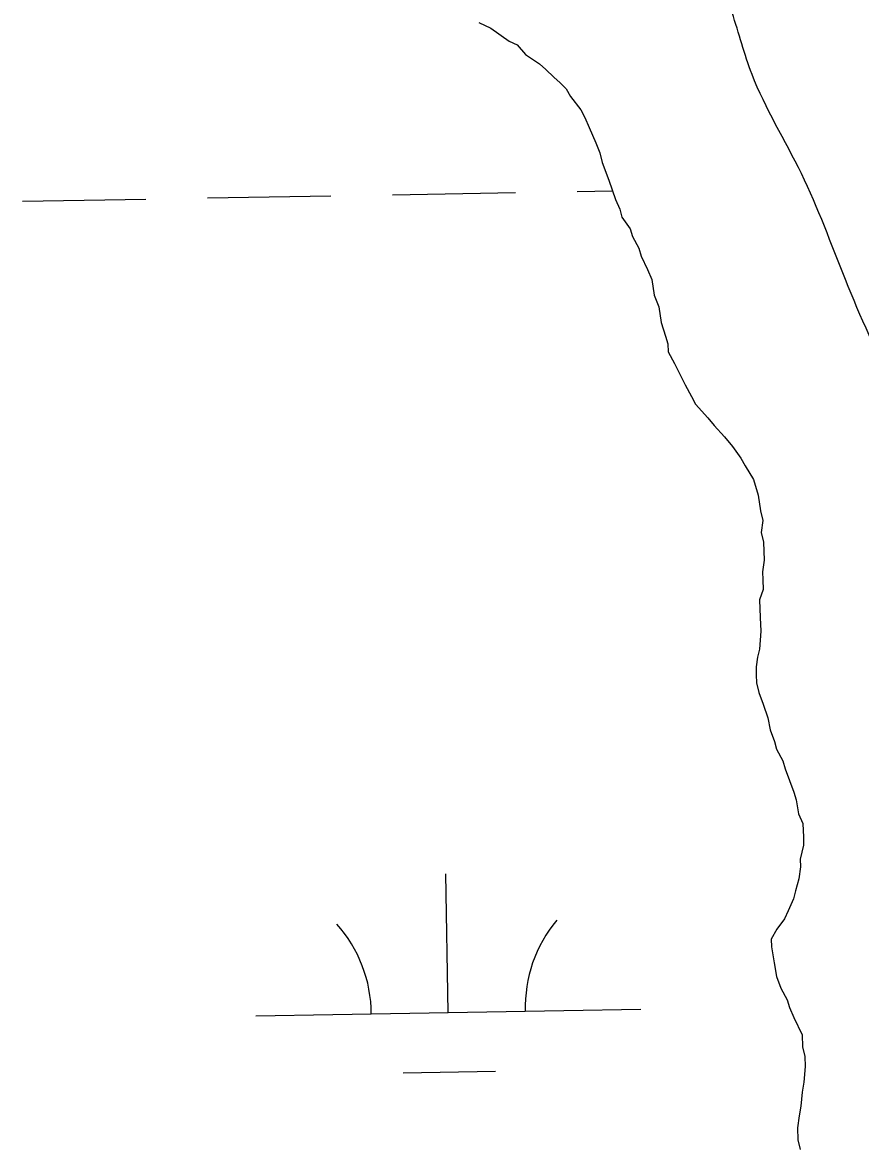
# Model space of a CAD drawing. Extents: x 3892998 to 3931244, y 278583 to 304547.
# Drawn here: x 3921525.1 to 3921742.6, y 286868.4 to 287160.6 of the extents above; entities that cross this region are included whole.
import ezdxf

# ---------------------------------------------------------------- set-up
doc = ezdxf.new("R2010")
doc.units = 0
doc.layers.add('V-RIVR-EDGE', color=7, linetype='Continuous')
doc.layers.add('V-WETL-SWMP', color=7, linetype='Continuous')

msp = doc.modelspace()

# ---------------------------------------------------------------- linework, layer by layer
at = {"layer": 'V-RIVR-EDGE'}
msp.add_spline([(3921886.47, 286879.72), (3921892.74, 286877.96), (3921899.34, 286873.42), (3921911.85, 286864.34), (3921918.45, 286861.54), (3921931.34, 286862.55), (3921934.46, 286858.37), (3921940.69, 286844.08), (3921949.01, 286830.48), (3921959.09, 286824.54), (3921966.4, 286825.22), (3921975.46, 286826.59), (3921988.01, 286837.35), (3921993.94, 286839.07), (3921998.8, 286833.84), (3921994.59, 286822.71), (3921992.82, 286808.79), (3921994.53, 286798), (3922003.91, 286789.62), (3922018.52, 286784.71), (3922045.67, 286783.25), (3922063.08, 286787.03), (3922083.32, 286806.48), (3922101.47, 286826.97), (3922108.79, 286831.48), (3922117.84, 286830.06), (3922132.09, 286822.72), (3922144.94, 286810.85), (3922148.76, 286806.32), (3922147.69, 286794.83), (3922142.07, 286773.26), (3922131.9, 286743.7), (3922121.05, 286721.45), (3922116.11, 286693.26), (3922114.69, 286681.08), (3922110.5, 286676.57), (3922100.74, 286671.02), (3922089.95, 286673.49), (3922088.92, 286678.36), (3922089.29, 286687.41), (3922086.17, 286692.29), (3922082.34, 286692.3), (3922070.16, 286691.99), (3922052.39, 286687.85), (3922042.66, 286692.75), (3922035.37, 286702.51), (3922030.5, 286704.62), (3922023.89, 286703.94), (3922010.99, 286695.61), (3922004.71, 286690.06), (3922001.56, 286683.8), (3922001.9, 286679.62), (3922003.62, 286671.96), (3922003.6, 286666.39), (3921999.42, 286663.62), (3921983.05, 286660.52), (3921960.07, 286658.84), (3921948.58, 286655.04), (3921937.44, 286654.72), (3921929.09, 286656.83), (3921922.82, 286655.1), (3921919.67, 286650.24), (3921916.49, 286630.05), (3921915.08, 286622.75), (3921911.59, 286617.88), (3921905.66, 286615.11), (3921880.94, 286614.13), (3921853.1, 286614.55), (3921831.51, 286613.9), (3921817.58, 286611.5), (3921803.99, 286603.88), (3921792.12, 286592.07), (3921784.79, 286584.43), (3921777.83, 286583.06), (3921769.49, 286588.65), (3921758.04, 286605.73), (3921752.15, 286614.45), (3921746.94, 286619.33), (3921738.6, 286627.36), (3921736.53, 286632.24), (3921736.54, 286637.81), (3921738.64, 286640.94), (3921751.54, 286650.65), (3921758.87, 286659.69), (3921770.42, 286685.07), (3921772.88, 286692.37), (3921772.89, 286696.9), (3921766.31, 286710.14), (3921759.72, 286721.99), (3921758.7, 286729.31), (3921759.41, 286734.53), (3921763.94, 286738), (3921777.54, 286747.71), (3921781.73, 286753.27), (3921785.23, 286760.92), (3921787.35, 286773.79), (3921787.76, 286799.55), (3921787.78, 286808.25), (3921785.73, 286820.44), (3921785.75, 286828.8), (3921790.3, 286838.88), (3921793.79, 286844.44), (3921793.81, 286852.8), (3921788.96, 286860.12), (3921777.48, 286866.41), (3921775.75, 286869.55), (3921776.11, 286875.12), (3921784.16, 286892.5), (3921788.03, 286907.46), (3921788.05, 286917.21), (3921785.3, 286930.79), (3921779.8, 286956.91), (3921775.67, 286977.11), (3921771.9, 287001.14), (3921767.09, 287025.52), (3921761.56, 287043.64), (3921751.52, 287065.24), (3921738.71, 287093.82), (3921727.29, 287121.35), (3921714.48, 287147.14), (3921709.29, 287163.16), (3921704.81, 287179.88), (3921704.82, 287185.11), (3921705.88, 287191.72), (3921716.7, 287200.39), (3921733.45, 287217.41), (3921739.74, 287229.92), (3921741.88, 287247.67), (3921748.21, 287273.76), (3921754.54, 287302.29), (3921763.63, 287317.94), (3921771.32, 287327.66), (3921779.34, 287333.56), (3921791.53, 287339.1), (3921808.6, 287344.98), (3921826.72, 287350.85), (3921837.53, 287358.83), (3921842.43, 287367.87), (3921844.89, 287377.96), (3921847.73, 287399.88), (3921848.85, 287429.81), (3921849.24, 287448.96), (3921851.72, 287465.66), (3921860.12, 287485.13), (3921873.39, 287499.72), (3921886.3, 287513.96), (3921891.55, 287526.13), (3921896.13, 287547.36), (3921894.78, 287562.33), (3921883.71, 287591.6), (3921879.91, 287602.05), (3921878.9, 287616.32), (3921877.53, 287628.16), (3921872.7, 287644.53), (3921864.38, 287657.43), (3921842.48, 287672.11), (3921830.32, 287680.15), (3921798.7, 287701.81), (3921784.44, 287707.41), (3921767.04, 287712.33), (3921755.55, 287710.27), (3921748.23, 287705.06), (3921744.39, 287702.98), (3921736.75, 287706.48), (3921713.78, 287711.76), (3921703.7, 287717.01), (3921686.65, 287719.84), (3921668.56, 287722.67), (3921666.48, 287725.46), (3921667.18, 287729.28), (3921683.2, 287733.42), (3921689.13, 287736.54), (3921689.49, 287740.37), (3921685.7, 287757.43), (3921685.37, 287766.48), (3921689.57, 287774.13), (3921698.29, 287782.47), (3921699.01, 287789.08), (3921697.98, 287794.65), (3921693.47, 287803.36), (3921690.02, 287814.86), (3921683.83, 287845.16), (3921685.26, 287861.17), (3921690.89, 287885.52), (3921699.99, 287907.08), (3921716.76, 287928.27), (3921728.98, 287943.56), (3921732.13, 287951.56), (3921734.24, 287959.91), (3921735.34, 287981.49), (3921732.64, 288019.09), (3921721.92, 288044.18), (3921715.33, 288056.38), (3921704.91, 288064.41), (3921694.13, 288070.7), (3921690.31, 288074.2), (3921689.29, 288082.2), (3921687.93, 288094.39), (3921680.64, 288105.2), (3921666.76, 288122.99), (3921659.13, 288131.71), (3921650.43, 288135.21), (3921643.12, 288133.49), (3921637.2, 288133.85), (3921631.64, 288137.69), (3921625.74, 288143.63), (3921612.53, 288150.97), (3921590.27, 288159.38), (3921586.8, 288162.52), (3921585.76, 288164.61), (3921587.16, 288168.79), (3921599, 288171.89), (3921602.15, 288176.06), (3921609.13, 288184.74), (3921618.2, 288192.73), (3921632.14, 288199.31), (3921645.41, 288215.98), (3921657.26, 288222.92), (3921671.9, 288228.1), (3921686.52, 288229.46), (3921707.07, 288235.33), (3921724.85, 288243.64), (3921731.12, 288247.1), (3921733.57, 288251.62), (3921737.07, 288260.66), (3921740.21, 288262.4), (3921753.1, 288267.24), (3921766.35, 288274.17), (3921779.25, 288282.49), (3921784.14, 288290.13), (3921786.95, 288302.31), (3921788.4, 288324.59), (3921787.39, 288339.21), (3921787.4, 288343.04), (3921789.17, 288353.13), (3921790.24, 288364.96), (3921790.97, 288377.84), (3921786.11, 288382.73), (3921782.29, 288388.3), (3921780.22, 288393.18), (3921780.57, 288396.66), (3921783.01, 288398.05), (3921798.32, 288396.27), (3921806.33, 288396.25), (3921811.56, 288399.02), (3921817.15, 288407.36), (3921818.92, 288420.59), (3921818.94, 288427.55), (3921823.13, 288433.46), (3921827.66, 288435.19), (3921839.84, 288434.11), (3921846.46, 288435.14), (3921855.87, 288439.99), (3921864.25, 288449.37), (3921865.31, 288456.68), (3921863.25, 288466.43), (3921858.39, 288472.36), (3921845.18, 288480.74), (3921843.1, 288484.58), (3921843.12, 288492.93), (3921851.52, 288509.97), (3921868.64, 288536.03), (3921874.58, 288543.68), (3921887.47, 288548.52), (3921910.44, 288546.37), (3921929.59, 288548.07), (3921947.36, 288556.03), (3921975.26, 288577.89)], degree=3, dxfattribs=at)
at = {"layer": 'V-WETL-SWMP'}
for p, q in [((3921643.58, 287160.6), (3921646.71, 287159.17)), ((3921646.71, 287159.17), (3921651.44, 287155.74)), ((3921651.44, 287155.74), (3921653.53, 287154.79)), ((3921653.53, 287154.79), (3921655.67, 287152.3)), ((3921655.67, 287152.3), (3921659.34, 287149.86)), ((3921659.34, 287149.86), (3921660.93, 287148.37)), ((3921660.93, 287148.37), (3921663.05, 287146.39)), ((3921663.05, 287146.39), (3921664.64, 287144.91)), ((3921664.64, 287144.91), (3921666.23, 287143.42)), ((3921666.23, 287143.42), (3921667.33, 287141.41)), ((3921667.33, 287141.41), (3921670.02, 287137.91)), ((3921670.02, 287137.91), (3921671.11, 287135.89)), ((3921671.11, 287135.89), (3921672.22, 287133.37)), ((3921672.22, 287133.37), (3921673.9, 287129.32)), ((3921673.9, 287129.32), (3921675.01, 287126.79)), ((3921675.01, 287126.79), (3921675.61, 287124.25)), ((3921675.61, 287124.25), (3921677.31, 287119.69)), ((3921677.31, 287119.69), (3921679.02, 287114.61)), ((3921525.13, 287114.2), (3921557.13, 287114.76)), ((3921573.12, 287115.03), (3921605.12, 287115.59)), ((3921621.12, 287115.87), (3921653.11, 287116.42)), ((3921669.11, 287116.7), (3921678.27, 287116.85)), ((3921679.02, 287114.61), (3921680.14, 287112.09)), ((3921680.14, 287112.09), (3921680.72, 287110.05)), ((3921680.72, 287110.05), (3921682.87, 287107.05)), ((3921682.87, 287107.05), (3921683.46, 287105.02)), ((3921683.46, 287105.02), (3921685.1, 287101.99)), ((3921685.1, 287101.99), (3921685.68, 287099.96)), ((3921685.68, 287099.96), (3921687.34, 287096.43)), ((3921687.34, 287096.43), (3921688.46, 287093.9)), ((3921688.46, 287093.9), (3921689.11, 287089.82)), ((3921689.11, 287089.82), (3921690.24, 287086.78)), ((3921690.24, 287086.78), (3921690.89, 287082.7)), ((3921690.89, 287082.7), (3921692.04, 287079.14)), ((3921692.04, 287079.14), (3921692.62, 287077.11)), ((3921692.62, 287077.11), (3921692.69, 287075.06)), ((3921692.69, 287075.06), (3921694.34, 287072.04)), ((3921694.34, 287072.04), (3921697.09, 287066.49)), ((3921697.09, 287066.49), (3921698.73, 287063.47)), ((3921698.73, 287063.47), (3921699.83, 287061.45)), ((3921699.83, 287061.45), (3921703.03, 287057.97)), ((3921703.03, 287057.97), (3921704.64, 287055.97)), ((3921704.64, 287055.97), (3921707.3, 287052.98)), ((3921707.3, 287052.98), (3921709.44, 287050.49)), ((3921709.44, 287050.49), (3921711.6, 287047.49)), ((3921711.6, 287047.49), (3921712.69, 287045.47)), ((3921712.69, 287045.47), (3921714.87, 287041.96)), ((3921714.87, 287041.96), (3921716.03, 287037.89)), ((3921716.03, 287037.89), (3921716.68, 287033.81)), ((3921716.68, 287033.81), (3921717.29, 287031.26)), ((3921717.29, 287031.26), (3921716.88, 287028.17)), ((3921716.88, 287028.17), (3921717.48, 287025.63)), ((3921717.48, 287025.63), (3921717.64, 287021.01)), ((3921717.64, 287021.01), (3921717.23, 287017.92)), ((3921717.23, 287017.92), (3921717.3, 287015.87)), ((3921717.3, 287015.87), (3921717.39, 287013.31)), ((3921717.39, 287013.31), (3921716.45, 287010.71)), ((3921716.45, 287010.71), (3921716.61, 287006.1)), ((3921716.61, 287006.1), (3921716.73, 287002.51)), ((3921716.73, 287002.51), (3921716.38, 286997.88)), ((3921716.38, 286997.88), (3921715.93, 286995.81)), ((3921715.93, 286995.81), (3921715.51, 286993.23)), ((3921715.51, 286993.23), (3921715.58, 286991.18)), ((3921715.58, 286991.18), (3921715.65, 286989.13)), ((3921715.65, 286989.13), (3921716.25, 286986.59)), ((3921716.25, 286986.59), (3921717.38, 286983.55)), ((3921717.38, 286983.55), (3921718.53, 286980)), ((3921718.53, 286980), (3921719.15, 286976.94)), ((3921719.15, 286976.94), (3921720.28, 286973.9)), ((3921720.28, 286973.9), (3921720.86, 286971.87)), ((3921720.86, 286971.87), (3921722.5, 286968.84)), ((3921722.5, 286968.84), (3921723.09, 286966.81)), ((3921723.09, 286966.81), (3921724.22, 286963.77)), ((3921724.22, 286963.77), (3921725.35, 286960.73)), ((3921725.35, 286960.73), (3921725.93, 286958.7)), ((3921725.93, 286958.7), (3921726.56, 286955.13)), ((3921726.56, 286955.13), (3921727.68, 286952.6)), ((3921727.68, 286952.6), (3921727.8, 286949.01)), ((3921727.8, 286949.01), (3921727.87, 286946.96)), ((3921727.87, 286946.96), (3921726.97, 286943.34)), ((3921726.97, 286943.34), (3921727.04, 286941.29)), ((3921635.64, 286903.48), (3921635.01, 286939.48)), ((3921727.04, 286941.29), (3921726.63, 286938.2)), ((3921726.63, 286938.2), (3921725.71, 286935.09)), ((3921725.71, 286935.09), (3921725.27, 286933.02)), ((3921725.27, 286933.02), (3921723.84, 286929.89)), ((3921722.88, 286927.81), (3921720.92, 286925.18)), ((3921723.84, 286929.89), (3921722.88, 286927.81)), ((3921720.92, 286925.18), (3921719.47, 286922.56)), ((3921719.47, 286922.56), (3921719.54, 286920.51)), ((3921719.54, 286920.51), (3921720.2, 286916.43)), ((3921720.2, 286916.43), (3921720.83, 286912.86)), ((3921720.83, 286912.86), (3921721.96, 286909.82)), ((3921721.96, 286909.82), (3921723.6, 286906.8)), ((3921585.65, 286902.62), (3921685.63, 286904.35)), ((3921723.6, 286906.8), (3921724.19, 286904.76)), ((3921724.19, 286904.76), (3921725.3, 286902.24)), ((3921725.3, 286902.24), (3921727.51, 286897.69)), ((3921727.51, 286897.69), (3921727.61, 286894.62)), ((3921727.61, 286894.62), (3921728.21, 286892.07)), ((3921728.3, 286889.51), (3921727.93, 286885.39)), ((3921728.21, 286892.07), (3921728.3, 286889.51)), ((3921623.91, 286887.84), (3921647.9, 286888.26)), ((3921727.93, 286885.39), (3921727.5, 286882.81)), ((3921727.5, 286882.81), (3921727.12, 286879.21)), ((3921727.12, 286879.21), (3921726.69, 286876.63)), ((3921726.69, 286876.63), (3921726.28, 286873.54)), ((3921726.28, 286873.54), (3921726.39, 286870.46)), ((3921726.39, 286870.46), (3921726.99, 286867.92))]:
    msp.add_line(p, q, dxfattribs=at)
for centre, start, end in [((3921580.4, 286903), 0.2199, 41.7635), ((3921690.86, 286904.91), 140.2199, 181.7635)]:
    msp.add_arc(centre, 35.25, start, end, dxfattribs=at)

doc.saveas('drawing.dxf')
